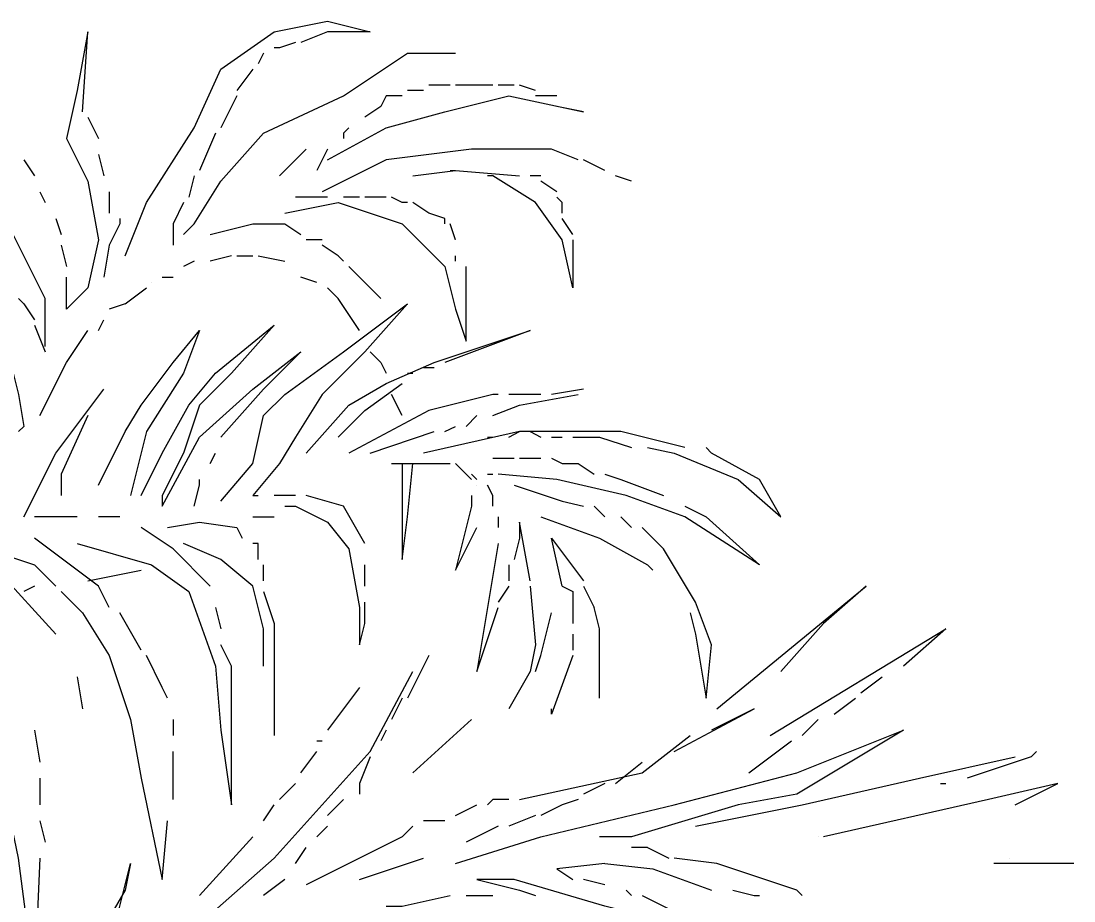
# Model space of a CAD drawing. Extents: x 8134 to 11793, y 3225 to 13425.
# Drawn here: x 11655.31 to 11687.57, y 12421.67 to 12448.62 of the extents above; entities that cross this region are included whole.
import ezdxf

# ---------------------------------------------------------------- set-up
doc = ezdxf.new("R2010")
doc.units = 0
doc.layers.add('RD_SHT_Bndy', color=7, linetype='Continuous')

msp = doc.modelspace()

# ---------------------------------------------------------------- linework, layer by layer
at = {"layer": 'RD_SHT_Bndy'}
for points in [[(11658.496, 12441.43), (11659.149, 12443.063), (11660.619, 12445.35), (11661.436, 12447.146), (11663.069, 12448.29), (11664.702, 12448.616), (11666.009, 12448.29), (11664.702, 12448.29), (11663.886, 12447.963)], [(11657.189, 12445.84), (11657.189, 12445.84), (11657.352, 12448.29), (11657.026, 12446.493), (11656.699, 12445.023), (11657.352, 12443.716), (11657.679, 12441.92), (11657.352, 12440.45), (11656.699, 12439.796), (11656.699, 12440.776)], [(11663.722, 12447.963), (11663.232, 12447.8), (11663.069, 12447.8)], [(11660.292, 12442.083), (11660.619, 12442.41), (11661.436, 12443.716), (11662.742, 12445.186), (11665.192, 12446.33), (11667.152, 12447.636), (11668.623, 12447.636)], [(11662.742, 12447.636), (11662.579, 12447.31)], [(11662.416, 12447.146), (11661.926, 12446.493)], [(11667.642, 12446.493), (11667.152, 12446.493)], [(11668.459, 12446.656), (11668.296, 12446.656), (11667.806, 12446.656)], [(11669.766, 12446.656), (11668.623, 12446.656)], [(11670.419, 12446.656), (11670.256, 12446.656), (11669.929, 12446.656)], [(11671.073, 12446.493), (11670.583, 12446.656)], [(11656.046, 12438.653), (11656.046, 12440.123), (11655.066, 12442.083), (11654.576, 12444.043), (11655.066, 12446.33)], [(11661.926, 12446.33), (11661.436, 12445.35), (11661.436, 12445.35)], [(11664.702, 12444.37), (11666.499, 12445.35), (11668.296, 12445.84), (11670.256, 12446.33), (11672.543, 12445.84), (11671.726, 12446.003)], [(11666.989, 12446.33), (11666.499, 12446.33), (11666.336, 12446.003)], [(11671.726, 12446.33), (11671.073, 12446.33)], [(11666.336, 12446.003), (11665.846, 12445.676)], [(11657.352, 12445.676), (11657.679, 12445.023)], [(11661.272, 12445.186), (11660.782, 12444.043)], [(11665.356, 12445.35), (11665.192, 12445.186), (11665.192, 12445.023)], [(11657.679, 12444.533), (11657.679, 12444.533), (11657.842, 12443.88)], [(11663.232, 12443.88), (11663.886, 12444.533), (11664.049, 12444.696)], [(11664.702, 12444.696), (11664.376, 12444.043)], [(11672.379, 12444.37), (11671.563, 12444.696), (11669.113, 12444.696), (11666.499, 12444.37), (11664.539, 12443.39)], [(11655.392, 12444.37), (11655.719, 12443.88)], [(11673.196, 12444.043), (11672.543, 12444.37)], [(11660.619, 12443.88), (11660.456, 12443.226)], [(11667.316, 12443.88), (11668.623, 12444.043), (11670.583, 12443.88)], [(11668.459, 12444.043), (11668.623, 12444.043)], [(11672.216, 12441.92), (11672.216, 12440.45), (11671.889, 12441.92), (11671.073, 12443.063), (11669.766, 12443.88), (11669.603, 12443.88)], [(11671.236, 12443.88), (11671.073, 12443.88), (11670.909, 12443.88)], [(11674.013, 12443.716), (11673.523, 12443.88)], [(11671.726, 12443.39), (11671.236, 12443.716)], [(11655.882, 12443.39), (11656.046, 12443.063), (11656.046, 12443.063)], [(11658.006, 12443.39), (11658.006, 12443.063), (11658.006, 12442.736)], [(11664.702, 12443.226), (11663.722, 12443.226)], [(11665.682, 12443.226), (11665.192, 12443.226)], [(11666.499, 12443.226), (11665.846, 12443.226)], [(11667.152, 12443.063), (11666.989, 12443.063), (11666.662, 12443.226)], [(11671.889, 12442.736), (11671.889, 12443.063), (11671.726, 12443.226)], [(11660.292, 12443.063), (11659.966, 12442.41), (11659.966, 12441.756)], [(11663.396, 12442.736), (11665.029, 12443.063), (11666.989, 12442.41), (11668.296, 12441.103), (11668.623, 12439.796), (11668.949, 12438.816), (11668.949, 12440.45), (11668.949, 12441.103)], [(11667.806, 12442.736), (11667.316, 12443.063)], [(11656.372, 12442.573), (11656.536, 12442.083)], [(11658.332, 12442.573), (11658.332, 12442.41), (11658.006, 12441.756), (11657.842, 12440.776)], [(11668.296, 12442.41), (11668.296, 12442.573), (11667.806, 12442.736)], [(11672.216, 12442.083), (11671.889, 12442.573)], [(11661.109, 12442.083), (11662.416, 12442.41), (11663.396, 12442.41), (11663.886, 12442.083)], [(11668.623, 12441.92), (11668.623, 12441.92), (11668.459, 12442.41)], [(11664.539, 12441.92), (11664.049, 12441.92)], [(11653.432, 12441.756), (11653.759, 12441.43), (11654.739, 12439.143), (11655.229, 12437.183), (11655.392, 12436.203)], [(11656.536, 12441.756), (11656.699, 12441.103)], [(11665.192, 12441.266), (11665.029, 12441.43), (11664.539, 12441.756)], [(11660.619, 12441.266), (11660.619, 12441.266), (11660.292, 12441.103)], [(11661.762, 12441.43), (11661.109, 12441.266)], [(11661.926, 12441.43), (11662.416, 12441.43)], [(11662.579, 12441.43), (11663.396, 12441.266)], [(11668.623, 12441.266), (11668.623, 12441.43)], [(11666.336, 12440.123), (11665.356, 12441.103)], [(11659.312, 12440.613), (11659.312, 12440.613)], [(11659.639, 12440.776), (11659.966, 12440.776)], [(11664.376, 12440.613), (11663.886, 12440.776)], [(11658.496, 12439.96), (11659.149, 12440.45)], [(11665.682, 12439.143), (11665.029, 12440.123), (11664.702, 12440.45)], [(11655.229, 12440.123), (11655.392, 12439.96), (11655.719, 12439.47)], [(11658.496, 12439.96), (11658.006, 12439.796)], [(11661.436, 12433.916), (11662.416, 12435.06), (11662.742, 12436.53), (11663.396, 12437.183), (11665.192, 12438.49), (11667.152, 12439.96), (11665.846, 12438.49), (11664.539, 12437.183), (11663.722, 12435.876), (11663.232, 12435.06), (11662.416, 12434.08), (11662.579, 12434.08)], [(11655.719, 12439.306), (11656.046, 12438.49)], [(11657.679, 12439.143), (11657.842, 12439.47)], [(11658.986, 12434.08), (11659.639, 12435.386), (11660.456, 12436.856), (11661.272, 12437.836), (11663.069, 12439.306), (11661.762, 12437.836), (11660.782, 12436.856), (11660.292, 12435.386), (11659.639, 12434.08), (11659.639, 12433.753), (11660.782, 12435.876), (11662.416, 12437.346), (11663.886, 12438.49), (11662.742, 12437.346), (11661.436, 12435.876), (11661.436, 12435.876)], [(11655.882, 12436.53), (11656.699, 12438.163), (11657.352, 12439.143)], [(11657.679, 12434.406), (11658.496, 12436.04), (11658.986, 12436.856), (11659.966, 12438.163), (11660.782, 12439.143), (11660.292, 12437.836), (11659.149, 12436.04), (11658.659, 12434.08)], [(11664.049, 12435.386), (11665.356, 12436.856), (11666.499, 12437.51), (11667.969, 12438.163), (11670.909, 12439.143), (11668.296, 12438.163)], [(11666.009, 12438.49), (11666.336, 12438.163), (11666.499, 12437.836)], [(11667.642, 12438), (11667.969, 12438)], [(11667.152, 12437.836), (11667.316, 12437.836)], [(11665.029, 12435.876), (11665.846, 12436.693), (11666.989, 12437.51)], [(11655.392, 12433.426), (11656.372, 12435.386), (11657.842, 12437.346)], [(11669.929, 12437.183), (11669.766, 12437.183), (11667.806, 12436.693), (11665.356, 12435.386)], [(11666.989, 12436.53), (11666.662, 12437.183)], [(11669.766, 12436.53), (11670.583, 12436.856), (11672.379, 12437.183)], [(11671.236, 12437.183), (11670.256, 12437.183)], [(11672.543, 12437.346), (11671.563, 12437.183)], [(11657.352, 12436.53), (11656.536, 12434.733), (11656.536, 12434.08)], [(11668.949, 12436.203), (11669.276, 12436.53)], [(11655.229, 12436.04), (11655.392, 12436.203)], [(11668.296, 12436.04), (11668.296, 12436.04), (11668.623, 12436.203)], [(11666.009, 12435.386), (11667.969, 12436.04)], [(11675.646, 12435.55), (11673.686, 12436.04), (11670.583, 12436.04), (11667.642, 12435.386)], [(11669.603, 12435.876), (11669.766, 12435.876)], [(11670.256, 12435.876), (11670.583, 12436.04)], [(11670.909, 12436.04), (11671.236, 12435.876)], [(11671.563, 12435.876), (11671.889, 12435.876)], [(11672.216, 12435.876), (11673.033, 12435.876), (11674.013, 12435.55)], [(11674.503, 12435.55), (11675.319, 12435.386), (11677.279, 12434.57), (11678.586, 12433.426), (11677.933, 12434.57), (11676.463, 12435.386), (11676.299, 12435.55)], [(11661.109, 12435.06), (11661.272, 12435.386)], [(11669.766, 12435.223), (11670.419, 12435.223)], [(11670.583, 12435.223), (11671.073, 12435.223)], [(11671.073, 12435.223), (11671.236, 12435.223)], [(11671.563, 12435.223), (11671.889, 12435.06)], [(11666.662, 12435.06), (11668.459, 12435.06)], [(11666.989, 12435.06), (11666.989, 12434.08), (11666.989, 12433.1), (11666.989, 12432.12), (11667.152, 12433.426), (11667.316, 12435.06)], [(11669.113, 12434.57), (11668.623, 12435.06)], [(11671.889, 12435.06), (11672.379, 12435.06)], [(11672.379, 12435.06), (11672.869, 12434.733)], [(11660.619, 12433.753), (11660.782, 12434.406), (11660.782, 12434.57)], [(11669.113, 12434.733), (11669.276, 12434.57)], [(11669.603, 12434.733), (11669.766, 12434.733)], [(11675.646, 12433.753), (11676.299, 12433.426), (11677.933, 12431.956), (11675.646, 12433.426), (11673.849, 12434.08), (11671.726, 12434.57), (11669.929, 12434.733)], [(11673.196, 12434.733), (11673.686, 12434.57), (11674.993, 12434.08)], [(11669.276, 12434.406), (11669.276, 12434.406)], [(11669.766, 12433.753), (11669.766, 12434.08), (11669.603, 12434.406)], [(11670.419, 12434.406), (11671.889, 12433.916), (11672.543, 12433.753)], [(11663.722, 12434.08), (11663.069, 12434.08)], [(11665.846, 12432.61), (11665.192, 12433.753), (11664.049, 12434.08)], [(11669.113, 12434.08), (11669.113, 12433.753), (11668.623, 12431.793), (11669.276, 12433.1)], [(11663.396, 12433.753), (11663.722, 12433.753), (11664.702, 12433.263), (11665.356, 12432.446), (11665.682, 12430.649), (11665.682, 12429.506), (11665.846, 12430.159), (11665.846, 12430.813)], [(11672.869, 12433.753), (11673.196, 12433.426)], [(11657.026, 12433.426), (11657.026, 12433.426), (11655.719, 12433.426)], [(11658.332, 12433.426), (11657.679, 12433.426)], [(11659.802, 12433.1), (11660.782, 12433.263), (11661.926, 12433.1), (11662.089, 12432.773)], [(11662.416, 12433.426), (11663.069, 12433.426)], [(11669.929, 12433.426), (11669.929, 12433.426), (11669.929, 12433.1)], [(11670.909, 12431.466), (11670.909, 12431.466), (11670.583, 12433.263), (11670.583, 12432.773), (11670.419, 12432.12)], [(11671.236, 12433.426), (11673.033, 12432.773), (11674.503, 12431.956), (11674.666, 12431.793)], [(11673.686, 12433.426), (11674.013, 12433.1)], [(11661.109, 12431.303), (11659.966, 12432.446), (11658.986, 12433.1)], [(11675.809, 12430.486), (11675.973, 12429.833), (11676.299, 12427.873), (11676.463, 12429.506), (11675.973, 12430.813), (11674.993, 12432.446), (11674.339, 12433.1)], [(11653.269, 12432.773), (11655.719, 12431.956), (11656.372, 12431.303)], [(11658.006, 12430.649), (11657.679, 12431.303), (11655.719, 12432.773)], [(11657.026, 12432.61), (11659.312, 12431.956), (11660.456, 12431.139), (11661.272, 12428.853), (11661.436, 12426.893), (11661.762, 12424.606), (11661.762, 12428.853), (11661.436, 12429.506)], [(11662.742, 12428.853), (11662.742, 12429.996), (11662.416, 12431.303), (11661.436, 12432.12), (11660.292, 12432.61)], [(11662.579, 12432.12), (11662.579, 12432.61), (11662.416, 12432.61)], [(11669.929, 12432.61), (11669.929, 12432.61), (11669.276, 12428.689), (11669.929, 12430.649)], [(11671.889, 12431.303), (11671.563, 12432.773), (11672.543, 12431.466)], [(11655.882, 12422.973), (11655.719, 12419.216), (11655.229, 12422.973), (11654.576, 12426.076), (11654.412, 12428.199), (11654.086, 12429.996), (11653.269, 12432.12)], [(11656.372, 12429.833), (11654.576, 12431.793), (11653.432, 12431.956)], [(11662.742, 12431.466), (11662.742, 12431.956)], [(11665.846, 12431.303), (11665.846, 12431.956)], [(11670.256, 12431.956), (11670.256, 12431.466)], [(11657.352, 12431.466), (11658.986, 12431.793)], [(11655.719, 12431.303), (11655.392, 12431.139)], [(11670.256, 12431.303), (11669.929, 12430.813)], [(11670.909, 12431.303), (11671.073, 12429.506), (11670.909, 12428.689), (11670.256, 12427.546)], [(11671.889, 12431.303), (11672.216, 12431.139), (11672.216, 12430.649)], [(11672.543, 12431.303), (11672.869, 12430.649)], [(11676.626, 12427.546), (11681.199, 12431.303), (11679.893, 12430.159), (11678.586, 12428.689)], [(11656.536, 12431.139), (11657.189, 12430.486), (11658.006, 12429.179), (11658.659, 12427.219), (11658.986, 12425.423), (11659.639, 12422.319), (11659.802, 12424.116)], [(11662.742, 12431.139), (11663.069, 12430.159), (11663.069, 12428.526), (11663.069, 12426.729), (11663.069, 12426.729)], [(11661.272, 12430.649), (11661.436, 12429.996)], [(11672.216, 12430.649), (11672.216, 12430.159)], [(11673.033, 12427.873), (11673.033, 12429.996), (11672.869, 12430.649)], [(11658.986, 12429.343), (11658.332, 12430.486)], [(11671.073, 12428.689), (11671.236, 12429.179), (11671.563, 12430.486), (11671.563, 12430.486)], [(11678.259, 12426.729), (11683.649, 12429.996), (11682.343, 12428.853)], [(11672.216, 12429.833), (11672.216, 12429.343)], [(11659.802, 12427.873), (11659.639, 12428.199), (11659.149, 12429.179)], [(11667.806, 12429.179), (11667.152, 12427.873)], [(11672.216, 12429.179), (11672.216, 12429.179), (11671.563, 12427.383), (11671.563, 12427.546)], [(11657.842, 12417.583), (11660.292, 12420.523), (11663.069, 12422.973), (11666.009, 12426.239), (11667.316, 12428.689)], [(11657.026, 12428.526), (11657.189, 12427.546)], [(11681.036, 12428.036), (11681.689, 12428.526)], [(11665.682, 12428.199), (11664.702, 12426.893)], [(11666.989, 12427.873), (11666.662, 12427.219)], [(11680.219, 12427.383), (11680.873, 12427.873)], [(11675.319, 12426.239), (11677.769, 12427.546), (11676.463, 12426.893)], [(11659.966, 12427.219), (11659.966, 12426.729)], [(11667.316, 12425.586), (11669.113, 12427.219)], [(11679.239, 12426.729), (11679.729, 12427.219)], [(11655.719, 12426.893), (11655.719, 12426.893), (11655.882, 12425.913)], [(11666.499, 12426.893), (11666.336, 12426.566)], [(11668.623, 12422.809), (11671.236, 12423.626), (11675.319, 12424.606), (11679.076, 12425.586), (11682.343, 12426.893), (11679.076, 12424.933), (11677.279, 12424.606), (11674.013, 12423.626), (11673.033, 12423.626)], [(11670.583, 12424.769), (11674.339, 12425.586), (11675.809, 12426.729)], [(11664.376, 12426.566), (11664.539, 12426.566)], [(11677.606, 12425.586), (11678.913, 12426.566)], [(11659.966, 12424.769), (11659.966, 12426.239)], [(11663.886, 12425.586), (11664.376, 12426.239)], [(11666.009, 12426.076), (11665.682, 12425.259), (11665.682, 12424.933)], [(11675.973, 12423.953), (11679.239, 12424.606), (11682.833, 12425.423), (11685.773, 12426.076)], [(11686.426, 12426.239), (11686.263, 12426.076), (11684.303, 12425.423)], [(11673.523, 12425.259), (11674.339, 12425.913)], [(11655.882, 12425.423), (11655.882, 12424.606)], [(11663.232, 12424.769), (11663.722, 12425.259)], [(11673.196, 12425.259), (11672.543, 12424.933)], [(11685.773, 12424.606), (11687.079, 12425.259), (11684.956, 12424.769), (11679.893, 12423.626)], [(11683.486, 12425.259), (11683.649, 12425.259)], [(11662.742, 12424.116), (11663.069, 12424.606)], [(11664.702, 12424.279), (11665.192, 12424.769)], [(11668.623, 12424.279), (11669.276, 12424.606)], [(11670.256, 12424.769), (11669.766, 12424.769), (11669.603, 12424.606)], [(11672.379, 12424.769), (11671.889, 12424.606), (11671.236, 12424.279)], [(11671.073, 12424.279), (11670.256, 12423.953)], [(11655.882, 12424.116), (11656.046, 12423.463)], [(11667.316, 12423.953), (11666.989, 12423.626), (11664.049, 12422.156)], [(11664.702, 12423.953), (11664.376, 12423.626)], [(11668.296, 12424.116), (11667.642, 12424.116)], [(11669.929, 12423.953), (11668.949, 12423.463)], [(11660.782, 12421.829), (11662.416, 12423.626)], [(11679.729, 12423.626), (11679.729, 12423.626)], [(11663.722, 12422.809), (11664.049, 12423.299)], [(11674.503, 12423.299), (11674.013, 12423.299)], [(11674.503, 12423.299), (11675.156, 12422.973)], [(11665.682, 12422.319), (11667.642, 12422.973)], [(11679.239, 12421.829), (11679.076, 12421.993), (11676.626, 12422.809), (11675.319, 12422.973)], [(11685.609, 12422.973), (11685.609, 12422.973)], [(11657.352, 12418.889), (11657.842, 12419.543), (11658.659, 12422.809), (11658.496, 12421.993), (11656.699, 12418.889)], [(11673.196, 12422.809), (11671.726, 12422.646), (11672.216, 12422.319)], [(11673.196, 12422.809), (11674.666, 12422.646)], [(11674.666, 12422.646), (11676.463, 12421.993)], [(11687.569, 12422.809), (11686.753, 12422.809), (11685.119, 12422.809)], [(11663.396, 12422.319), (11662.742, 12421.829)], [(11674.503, 12421.176), (11673.196, 12421.503), (11670.419, 12422.319), (11669.276, 12422.319), (11670.583, 12421.993), (11671.073, 12421.829)], [(11673.196, 12422.156), (11672.543, 12422.319)], [(11673.849, 12421.993), (11674.013, 12421.829)], [(11677.116, 12421.993), (11677.769, 12421.829), (11677.933, 12421.829)], [(11666.499, 12421.503), (11666.989, 12421.503), (11668.459, 12421.829)], [(11668.949, 12421.829), (11669.276, 12421.829), (11669.766, 12421.829)], [(11674.339, 12421.829), (11675.319, 12421.339)]]:
    msp.add_lwpolyline(points, dxfattribs=at)

doc.saveas('drawing.dxf')
